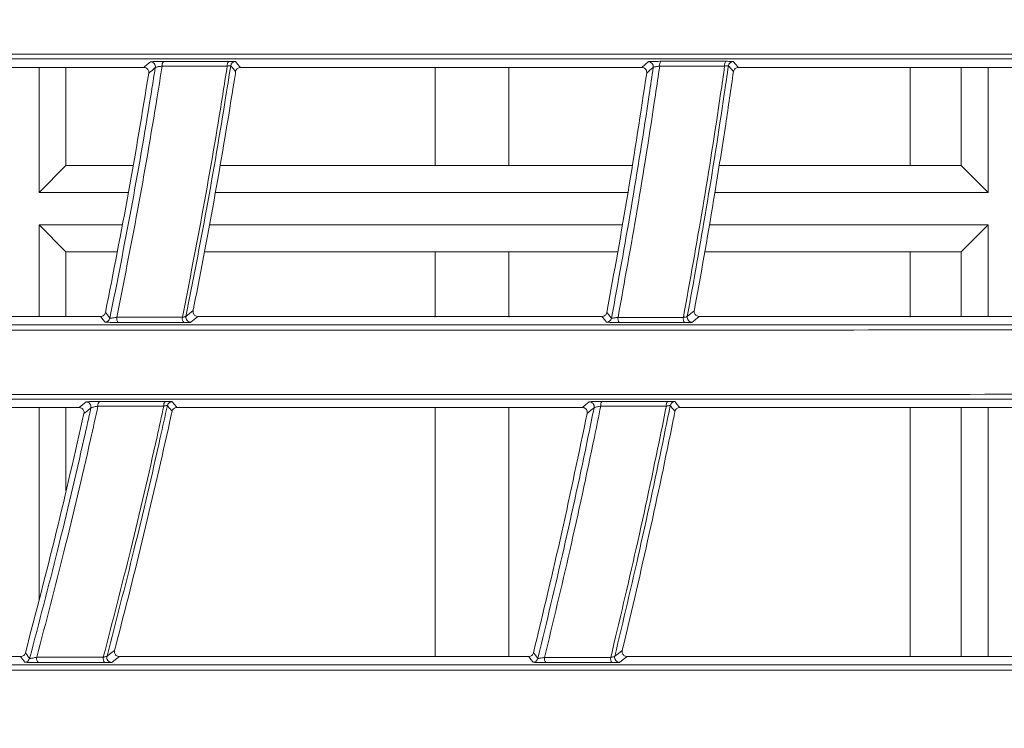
# Model space of a CAD drawing. Header units: millimetres. Extents: x 0 to 1118, y 0 to 864.
# Tile 385 of 512: x 579.88 to 589.88, y 404.6 to 411.8. Entities that reach past the tile are written whole.
import ezdxf

# ---------------------------------------------------------------- set-up
doc = ezdxf.new("R2010")
doc.units = ezdxf.units.MM
doc.styles.add('SLDTEXTSTYLE0', font='TXT', dxfattribs={"width": 0.605})
doc.dimstyles.new('SLDDIMSTYLE0', dxfattribs={"dimtxt": 3.175, "dimasz": 3.302, "dimexe": 0, "dimexo": 0.0625, "dimgap": 0.79375, "dimtad": 0, "dimdec": 1, "dimlfac": 4, "dimrnd": 1e-09, "dimzin": 12, "dimdsep": 46, "dimtxsty": 'SLDTEXTSTYLE0', "dimsah": 1, "dimcen": 0.09, "dimadec": 0, "dimazin": 3, "dimtfac": 1, "dimtofl": 0, "dimtmove": 0, "dimatfit": 3, "dimfxl": 1, "dimfrac": 2, "dimtolj": 1, "dimtzin": 12, "dimarcsym": 0})

# ---------------------------------------------------------------- blocks, each defined once
blk = doc.blocks.new('_D')
at = {"color": 7, "linetype": 'Continuous', "lineweight": 0}
for p, q in [((523.725, 418.739), (523.725, 362.273)), ((602.598, 372.505), (602.598, 362.273)), ((523.725, 363.873), (554.251, 363.873)), ((602.598, 363.873), (565.165, 363.873))]:
    blk.add_line(p, q, dxfattribs=at)
for points in [[(523.725, 363.873), (527.027, 363.365), (527.027, 364.381)], [(602.598, 363.873), (599.296, 364.381), (599.296, 363.365)]]:
    blk.add_solid(points, dxfattribs=at)
at = {"color": 7, "linetype": 'Continuous', "lineweight": 0, "insert": (554.251, 365.529), "char_height": 3.175, "attachment_point": 1, "style": 'SLDTEXTSTYLE0'}
blk.add_mtext('315.5', dxfattribs=at)

msp = doc.modelspace()

# ---------------------------------------------------------------- linework, layer by layer
at = {"color": 7, "linetype": 'Continuous', "lineweight": 15}
for p, q in [((580.0752, 411.311), (580.0752, 410.0416)), ((580.3482, 410.3146), (580.3482, 411.311)), ((582.1214, 411.311), (586.1977, 411.311)), ((584.0982, 411.311), (584.0982, 410.3146)), ((584.8482, 410.3146), (584.8482, 411.311)), ((587.178, 411.311), (591.2464, 411.3111)), ((588.9232, 411.311), (588.9232, 410.3146)), ((589.442, 411.311), (589.442, 410.3146)), ((589.715, 410.0416), (589.715, 411.311)), ((580.3482, 410.3146), (580.0752, 410.0416)), ((581.03, 410.3146), (580.3482, 410.3146)), ((586.1002, 410.3146), (581.9125, 410.3146)), ((589.442, 410.3146), (586.9828, 410.3146)), ((589.442, 410.3146), (589.715, 410.0416)), ((580.0752, 410.0416), (580.9835, 410.0416)), ((581.8666, 410.0416), (586.0575, 410.0416)), ((586.9396, 410.0416), (589.715, 410.0416)), ((580.9203, 409.7125), (580.0752, 409.7125)), ((580.0752, 409.7125), (580.0752, 408.7816)), ((580.3482, 409.4396), (580.0752, 409.7125)), ((585.9995, 409.7125), (581.8046, 409.7125)), ((589.715, 409.7125), (586.8826, 409.7125)), ((589.442, 409.4396), (589.715, 409.7125)), ((589.715, 408.7817), (589.715, 409.7125)), ((580.3482, 409.4396), (580.8679, 409.4396)), ((580.3482, 408.7816), (580.3482, 409.4396)), ((581.7531, 409.4396), (585.9513, 409.4396)), ((584.0982, 409.4396), (584.0982, 408.7758)), ((584.8482, 408.7758), (584.8482, 409.4396)), ((586.8352, 409.4396), (589.442, 409.4396)), ((588.9232, 409.4396), (588.9232, 408.7758)), ((589.442, 409.4396), (589.442, 408.7817)), ((580.7001, 408.7816), (576.8605, 408.7815)), ((585.7933, 408.7816), (581.689, 408.7816)), ((590.8724, 408.7817), (586.7802, 408.7816)), ((576.8605, 407.8569), (580.4826, 407.8569)), ((580.0752, 407.8569), (580.0752, 405.9075)), ((580.3482, 407.0114), (580.3482, 407.8569)), ((581.4746, 407.857), (585.5936, 407.857)), ((584.0982, 407.857), (584.0982, 405.3308)), ((584.8482, 405.3308), (584.8482, 407.857)), ((586.5833, 407.857), (590.6878, 407.8571)), ((588.9232, 407.857), (588.9232, 405.3308)), ((589.442, 407.8571), (589.442, 405.3277)), ((589.715, 405.3277), (589.715, 407.8571)), ((579.8879, 405.3276), (577.5589, 405.3275)), ((585.0485, 405.3276), (580.8908, 405.3276)), ((590.1846, 405.3277), (586.0472, 405.3276))]:
    msp.add_line(p, q, dxfattribs=at)
at = {"color": 9, "linetype": 'Continuous', "lineweight": 0}
msp.add_line((587.1286, 411.2686), (587.077, 411.3275), dxfattribs=at)
at = {"color": 9, "linetype": 'Continuous', "lineweight": 0, "flags": 128}
for points in [[(581.1405, 411.311), (581.1503, 411.3194), (581.1743, 411.3402), (581.2059, 411.3675)], [(582.0703, 411.37), (582.0951, 411.3414), (582.1126, 411.3212), (582.1214, 411.311)], [(586.1977, 411.311), (586.2316, 411.3406), (586.2634, 411.3684)], [(587.126, 411.3704), (587.1512, 411.3416), (587.169, 411.3213), (587.178, 411.311)], [(581.2558, 411.3097), (581.2227, 411.2811), (581.2003, 411.2616), (581.1896, 411.2524)], [(582.0722, 411.2692), (582.0468, 411.2985), (582.0463, 411.2991), (582.0215, 411.3277)], [(586.3134, 411.3113), (586.2802, 411.2823), (586.247, 411.2532)], [(581.5677, 408.7824), (581.6037, 408.8115), (581.6397, 408.8406)], [(586.6595, 408.7813), (586.6952, 408.8107), (586.7308, 408.8401)], [(580.7457, 408.7251), (580.7237, 408.7523), (580.7071, 408.773), (580.7001, 408.7816)], [(580.7493, 408.8221), (580.7723, 408.7936), (580.7733, 408.7923), (580.7953, 408.7651)], [(581.689, 408.7816), (581.6513, 408.751), (581.6161, 408.7226)], [(585.8405, 408.7242), (585.8177, 408.752), (585.8007, 408.7726), (585.7933, 408.7816)], [(585.8426, 408.8228), (585.8663, 408.7939), (585.8673, 408.7928), (585.8901, 408.765)], [(586.7802, 408.7816), (586.743, 408.751), (586.7184, 408.7307), (586.7082, 408.7223)], [(580.4826, 407.8569), (580.5185, 407.8861), (580.5521, 407.9135)], [(580.6015, 407.8527), (580.5663, 407.8241), (580.5311, 407.7954)], [(581.426, 407.8181), (581.4021, 407.8474), (581.4016, 407.848), (581.3782, 407.8767)], [(581.4265, 407.916), (581.4498, 407.8873), (581.4664, 407.867), (581.4746, 407.857)], [(585.5936, 407.857), (585.6295, 407.8866), (585.6632, 407.9144)], [(585.7126, 407.8545), (585.6775, 407.8255), (585.6423, 407.7965)], [(586.5341, 407.9164), (586.558, 407.8876), (586.5749, 407.8671), (586.5833, 407.857)], [(579.9364, 405.3651), (579.958, 405.3366), (579.9589, 405.3354), (579.9795, 405.3081)], [(580.7655, 405.3313), (580.8038, 405.3604), (580.842, 405.3895)], [(585.0972, 405.3661), (585.1196, 405.3372), (585.1205, 405.336), (585.1421, 405.3083)], [(585.923, 405.33), (585.9607, 405.3594), (585.9984, 405.3887)], [(579.9306, 405.2711), (579.91, 405.2983), (579.8943, 405.319), (579.8879, 405.3276)], [(580.8908, 405.3276), (580.8506, 405.297), (580.8133, 405.2686)], [(585.0931, 405.2703), (585.0715, 405.298), (585.0554, 405.3187), (585.0485, 405.3276)], [(586.0472, 405.3276), (586.0079, 405.2969), (585.9711, 405.2683)]]:
    msp.add_lwpolyline(points, dxfattribs=at)
at = {"color": 9, "linetype": 'Continuous', "lineweight": 0}
for centre, radius, start, end in [((581.2064, 411.3175), 0.05, 351.11053, 90.59977), ((581.3766, 411.3343), 0.052, 133.07592, 190.41992), ((582.0386, 411.3344), 0.0528, 134.00205, 190.37786), ((586.2638, 411.3184), 0.05, 351.83714, 90.45084), ((586.4381, 411.3351), 0.0598, 140.76956, 189.7905), ((587.0994, 411.3352), 0.0612, 141.88348, 189.67024), ((580.7463, 408.7751), 0.05, 269.37034, 348.40312), ((580.9217, 408.7613), 0.0582, 167.81457, 224.77784), ((581.5889, 408.7611), 0.0589, 167.96764, 223.92633), ((581.6168, 408.7726), 0.05, 168.73966, 269.22631), ((586.0205, 408.76), 0.0658, 169.23352, 217.64587), ((586.6863, 408.7598), 0.0673, 169.47519, 216.5802), ((586.7088, 408.7723), 0.05, 169.63431, 269.37191), ((580.5527, 407.8634), 0.05, 347.65974, 90.58722), ((580.7242, 407.8808), 0.0511, 132.88005, 190.08454), ((581.3936, 407.8809), 0.0519, 133.81862, 190.06968), ((585.6636, 407.8644), 0.05, 348.66095, 90.44258), ((585.8388, 407.8815), 0.059, 140.68117, 189.60405), ((586.5065, 407.8816), 0.0605, 141.83363, 189.46111), ((579.9312, 405.3211), 0.05, 269.37111, 344.91327), ((580.1098, 405.3078), 0.0594, 167.53645, 224.23331), ((580.7865, 405.3076), 0.0602, 167.71778, 223.38705), ((580.8139, 405.3186), 0.05, 165.29905, 269.2268), ((585.2759, 405.3064), 0.0672, 169.11699, 217.16891), ((585.9496, 405.3062), 0.0687, 169.36457, 216.12153), ((585.9717, 405.3183), 0.05, 166.48011, 269.366)]:
    msp.add_arc(centre, radius, start, end, dxfattribs=at)
at = {"color": 7, "linetype": 'Continuous', "lineweight": 15}
for centre, start, end in [((582.0709, 411.32), 90.73946, 171.08122), ((587.1266, 411.3204), 90.59391, 171.7656), ((585.8409, 408.7743), 269.51969, 349.32824), ((581.4271, 407.866), 90.73332, 167.67592), ((586.5346, 407.8664), 90.58492, 168.63722), ((585.0935, 405.3203), 269.51778, 346.12958)]:
    msp.add_arc(centre, 0.05, start, end, dxfattribs=at)
for points, knots in [([(576.0265, 411.4435), (577.5313, 411.4437), (580.5461, 411.4441), (585.1922, 411.4446), (589.1344, 411.4451), (592.3268, 411.4455), (594.8441, 411.4458), (597.4806, 411.4461), (599.3162, 411.4464), (600.2354, 411.4465)], [0, 0, 0, 0, 0.1945588, 0.3897953, 0.5843504, 0.6821291, 0.7799032, 0.8897895, 1, 1, 1, 1]), ([(600.2341, 411.3968), (599.3169, 411.3968), (597.4794, 411.3968), (594.8448, 411.3968), (592.3307, 411.3968), (589.1369, 411.3968), (585.1858, 411.3968), (580.5597, 411.3968), (577.4662, 411.3967), (576.0077, 411.3967), (576.0077, 411.3967)], [0, 0, 0, 0, 0.10989755, 0.22015292, 0.31741973, 0.41469083, 0.61025734, 0.80478007, 0.99999934, 1, 1, 1, 1]), ([(577.0541, 411.3109), (577.7367, 411.3109), (579.0887, 411.3109), (580.461, 411.311), (581.1405, 411.311)], [0, 0, 0, 0, 0.5048812, 1, 1, 1, 1]), ([(581.1896, 411.2524), (581.1232, 410.8492), (580.9893, 410.0368), (580.8297, 409.229), (580.7493, 408.8221)], [0, 0, 0, 0, 0.4962428, 1, 1, 1, 1]), ([(581.1896, 411.2524), (581.1899, 411.2579), (581.1906, 411.2689), (581.185, 411.2847), (581.1751, 411.298), (581.161, 411.3075), (581.1486, 411.3108), (581.1417, 411.3109), (581.1405, 411.311)], [0, 0, 0, 0, 0.18357387, 0.36695663, 0.55525548, 0.75231054, 0.9567019, 1, 1, 1, 1]), ([(582.0722, 411.2692), (582.0679, 411.242), (582.0031, 410.8293), (581.8689, 410.0325), (581.7216, 409.2515), (581.6425, 408.8548), (581.6397, 408.8406)], [0, 0, 0, 0, 0.0335622, 0.5080259, 0.9824745, 1, 1, 1, 1]), ([(582.1214, 411.311), (582.1156, 411.3104), (582.1039, 411.3092), (582.0885, 411.2999), (582.0767, 411.2863), (582.0737, 411.2749), (582.0722, 411.2692)], [0, 0, 0, 0, 0.2563702, 0.5132139, 0.757411, 1, 1, 1, 1]), ([(586.247, 411.2532), (586.1859, 410.85), (586.063, 410.0379), (585.9164, 409.2297), (585.8426, 408.8228)], [0, 0, 0, 0, 0.4965525, 1, 1, 1, 1]), ([(586.247, 411.2532), (586.2472, 411.2588), (586.2478, 411.2699), (586.2418, 411.2858), (586.2313, 411.299), (586.2169, 411.3081), (586.2049, 411.3109), (586.1985, 411.311), (586.1977, 411.311)], [0, 0, 0, 0, 0.1895984, 0.3790532, 0.5718793, 0.7701296, 0.9725671, 1, 1, 1, 1]), ([(587.1286, 411.2686), (587.1026, 411.091), (587.0422, 410.6791), (586.9154, 409.8814), (586.806, 409.2498), (586.7331, 408.8524), (586.7308, 408.8401)], [0, 0, 0, 0, 0.2187301, 0.5074744, 0.9847005, 1, 1, 1, 1]), ([(587.178, 411.311), (587.1722, 411.3104), (587.1607, 411.3093), (587.1454, 411.3003), (587.1342, 411.2871), (587.1298, 411.2756), (587.1288, 411.2694), (587.1286, 411.2686)], [0, 0, 0, 0, 0.247788, 0.4958008, 0.7360054, 0.9660658, 1, 1, 1, 1]), ([(581.6397, 408.8406), (581.6391, 408.8353), (581.638, 408.8248), (581.6429, 408.8094), (581.652, 408.7961), (581.6654, 408.7863), (581.6785, 408.782), (581.6866, 408.7817), (581.689, 408.7816)], [0, 0, 0, 0, 0.1749213, 0.3497394, 0.527878, 0.7162735, 0.9170172, 1, 1, 1, 1]), ([(586.7308, 408.8401), (586.7304, 408.8347), (586.7294, 408.8239), (586.7347, 408.8082), (586.7445, 408.795), (586.7583, 408.7856), (586.771, 408.7819), (586.7784, 408.7817), (586.7802, 408.7816)], [0, 0, 0, 0, 0.1820419, 0.3640132, 0.5482103, 0.7393278, 0.9386376, 1, 1, 1, 1]), ([(580.7001, 408.7816), (580.7059, 408.7822), (580.7174, 408.7833), (580.7327, 408.7925), (580.7443, 408.8058), (580.7477, 408.8168), (580.7493, 408.8221)], [0, 0, 0, 0, 0.257786, 0.5157496, 0.7662116, 1, 1, 1, 1]), ([(585.7933, 408.7816), (585.799, 408.7822), (585.8104, 408.7833), (585.8255, 408.7923), (585.8375, 408.8057), (585.8408, 408.8171), (585.8426, 408.8228)], [0, 0, 0, 0, 0.2500972, 0.5003135, 0.7464865, 1, 1, 1, 1]), ([(576.8593, 408.6964), (576.8594, 408.6964), (578.3127, 408.6964), (581.4462, 408.6964), (585.3111, 408.6963), (588.4717, 408.6963), (590.8584, 408.6963), (593.2679, 408.6962), (595.6376, 408.6962), (597.9608, 408.6962), (599.4758, 408.6962), (600.2341, 408.6962)], [0, 0, 0, 0, 0.0000007, 0.202343, 0.405391, 0.5065932, 0.6077929, 0.7095434, 0.8112881, 0.9055405, 1, 1, 1, 1]), ([(600.2349, 408.6461), (599.4791, 408.6459), (597.9657, 408.6456), (595.6492, 408.6452), (593.2887, 408.6448), (590.8857, 408.6444), (588.4952, 408.6441), (585.3378, 408.6437), (581.4365, 408.6432), (578.3989, 408.6427), (576.8773, 408.6425)], [0, 0, 0, 0, 0.0942162, 0.1886584, 0.289828, 0.3910036, 0.4927759, 0.5945507, 0.796908, 1, 1, 1, 1]), ([(600.2341, 407.9428), (599.4795, 407.9428), (597.9684, 407.9428), (595.6531, 407.9428), (593.2919, 407.9428), (590.8858, 407.9428), (588.4932, 407.9428), (585.3273, 407.9428), (581.456, 407.9428), (578.3178, 407.9428), (576.8593, 407.9428), (576.8593, 407.9428)], [0, 0, 0, 0, 0.0940406, 0.1883078, 0.2895286, 0.390755, 0.4925823, 0.5944127, 0.7968391, 0.9999993, 1, 1, 1, 1]), ([(576.8772, 407.9886), (578.3946, 407.9889), (581.4348, 407.9894), (585.334, 407.99), (588.4897, 407.9905), (590.8767, 407.9909), (593.2852, 407.9913), (595.6519, 407.9917), (597.9696, 407.9922), (599.4792, 407.9925), (600.2348, 407.9926)], [0, 0, 0, 0, 0.2024716, 0.40564711, 0.50689832, 0.60814702, 0.70994987, 0.81174676, 0.90576955, 1, 1, 1, 1]), ([(580.5311, 407.7954), (580.5317, 407.8009), (580.5331, 407.8118), (580.5284, 407.8279), (580.5193, 407.8418), (580.5058, 407.8521), (580.4927, 407.8565), (580.4848, 407.8569), (580.4826, 407.8569)], [0, 0, 0, 0, 0.1772737, 0.354381, 0.5363502, 0.726929, 0.9246107, 1, 1, 1, 1]), ([(581.4746, 407.857), (581.4688, 407.8564), (581.4572, 407.8552), (581.4419, 407.846), (581.4307, 407.8332), (581.4275, 407.8229), (581.426, 407.8181)], [0, 0, 0, 0, 0.2657102, 0.5318867, 0.7845248, 1, 1, 1, 1]), ([(585.6423, 407.7965), (585.6429, 407.802), (585.6441, 407.8131), (585.639, 407.8293), (585.6293, 407.8431), (585.6153, 407.853), (585.6026, 407.8567), (585.5953, 407.8569), (585.5936, 407.857)], [0, 0, 0, 0, 0.1836595, 0.3671842, 0.5540577, 0.7462732, 0.9424905, 1, 1, 1, 1]), ([(586.5833, 407.857), (586.5775, 407.8564), (586.566, 407.8553), (586.5509, 407.8464), (586.5393, 407.8333), (586.536, 407.8225), (586.5344, 407.8172)], [0, 0, 0, 0, 0.2564683, 0.513351, 0.7618093, 1, 1, 1, 1]), ([(580.5311, 407.7954), (580.4394, 407.3928), (580.2543, 406.5795), (580.0431, 405.7725), (579.9364, 405.3651)], [0, 0, 0, 0, 0.4950315, 1, 1, 1, 1]), ([(581.426, 407.8181), (581.4188, 407.7854), (581.328, 407.37), (581.1443, 406.5739), (580.9495, 405.7987), (580.846, 405.4047), (580.842, 405.3895)], [0, 0, 0, 0, 0.0402258, 0.510696, 0.9811488, 1, 1, 1, 1]), ([(585.6423, 407.7965), (585.5583, 407.3938), (585.3886, 406.5809), (585.1949, 405.7735), (585.0972, 405.3661)], [0, 0, 0, 0, 0.4954387, 1, 1, 1, 1]), ([(586.5344, 407.8172), (586.5286, 407.7885), (586.4454, 407.374), (586.2763, 406.5755), (586.0965, 405.7962), (586.0014, 405.4012), (585.9984, 405.3887)], [0, 0, 0, 0, 0.0353792, 0.5099551, 0.9845184, 1, 1, 1, 1]), ([(579.8879, 405.3276), (579.8936, 405.3281), (579.9051, 405.3293), (579.9204, 405.3384), (579.9314, 405.3509), (579.9349, 405.3608), (579.9364, 405.3651)], [0, 0, 0, 0, 0.2684143, 0.5371469, 0.7971788, 1, 1, 1, 1]), ([(580.842, 405.3895), (580.8412, 405.3843), (580.8394, 405.3738), (580.8433, 405.3581), (580.8517, 405.3444), (580.8644, 405.3338), (580.8782, 405.3283), (580.8873, 405.3278), (580.8908, 405.3276)], [0, 0, 0, 0, 0.1687053, 0.3372866, 0.5090918, 0.6908022, 0.884607, 1, 1, 1, 1]), ([(585.0485, 405.3276), (585.0542, 405.3282), (585.0656, 405.3293), (585.0807, 405.3383), (585.092, 405.3509), (585.0956, 405.3612), (585.0972, 405.3661)], [0, 0, 0, 0, 0.2597925, 0.5197414, 0.7750033, 1, 1, 1, 1]), ([(585.9984, 405.3887), (585.9976, 405.3834), (585.9961, 405.3726), (586.0005, 405.3567), (586.0095, 405.3431), (586.0228, 405.3328), (586.0361, 405.3282), (586.0445, 405.3278), (586.0472, 405.3276)], [0, 0, 0, 0, 0.1762033, 0.3523542, 0.5306172, 0.7156069, 0.9086291, 1, 1, 1, 1]), ([(577.5578, 405.2425), (577.5578, 405.2425), (578.6503, 405.2425), (581.0294, 405.2424), (584.4963, 405.2424), (588.0381, 405.2424), (591.1172, 405.2423), (593.7383, 405.2423), (595.8872, 405.2423), (598.0497, 405.2422), (599.4983, 405.2422), (600.2226, 405.2422)], [0, 0, 0, 0, 0.0000007, 0.1575121, 0.3153245, 0.4713082, 0.6276878, 0.7204532, 0.813214, 0.9066116, 1, 1, 1, 1]), ([(600.2226, 405.1923), (600.2226, 405.1923), (599.2617, 405.1923), (597.3384, 405.1914), (594.466, 405.1909), (591.3655, 405.1902), (588.0483, 405.1896), (584.5187, 405.1889), (581.0196, 405.1883), (578.723, 405.1879), (577.5747, 405.1877)], [0, 0, 0, 0, 0.0000006, 0.1240072, 0.2481511, 0.3722274, 0.5284147, 0.684617, 0.8423059, 1, 1, 1, 1])]:
    msp.add_open_spline(points, degree=3, knots=knots, dxfattribs=at)
at = {"color": 9, "linetype": 'Continuous', "lineweight": 0}
for points, knots in [([(581.3411, 411.3723), (581.3351, 411.3723), (581.3179, 411.3723), (581.288, 411.3719), (581.2554, 411.3711), (581.229, 411.37), (581.2106, 411.3687), (581.2074, 411.3679), (581.2059, 411.3675)], [0, 0, 0, 0, 0.09984418, 0.28340281, 0.46529354, 0.64468593, 0.82231529, 1, 1, 1, 1]), ([(581.3411, 411.3723), (581.448, 411.3723), (581.668, 411.3724), (581.8885, 411.3724), (582.0019, 411.3724)], [0, 0, 0, 0, 0.4855886, 1, 1, 1, 1]), ([(582.0703, 411.37), (582.0697, 411.3702), (582.0681, 411.3708), (582.0561, 411.3717), (582.0331, 411.3723), (582.0123, 411.3724), (582.0019, 411.3724)], [0, 0, 0, 0, 0.163239, 0.4402905, 0.7201964, 1, 1, 1, 1]), ([(586.3918, 411.3729), (586.388, 411.3729), (586.373, 411.3729), (586.3455, 411.3726), (586.313, 411.3719), (586.2866, 411.3708), (586.2681, 411.3696), (586.265, 411.3688), (586.2634, 411.3684)], [0, 0, 0, 0, 0.0653179, 0.2552294, 0.4438388, 0.6302345, 0.8150933, 1, 1, 1, 1]), ([(586.3918, 411.3729), (586.4994, 411.3729), (586.7191, 411.3729), (586.9391, 411.373), (587.0513, 411.373)], [0, 0, 0, 0, 0.4900473, 1, 1, 1, 1]), ([(587.126, 411.3704), (587.1251, 411.3707), (587.1229, 411.3714), (587.1079, 411.3722), (587.0834, 411.3729), (587.062, 411.3729), (587.0513, 411.373)], [0, 0, 0, 0, 0.2067334, 0.469623, 0.7348767, 1, 1, 1, 1]), ([(580.7953, 408.7651), (580.8683, 409.1335), (581.0171, 409.8844), (581.1638, 410.734), (581.2406, 411.2144), (581.2558, 411.3097)], [0, 0, 0, 0, 0.4356305, 0.888013, 1, 1, 1, 1]), ([(581.3255, 411.3249), (581.3089, 411.221), (581.2308, 410.7314), (581.0837, 409.8797), (580.9364, 409.1351), (580.8649, 408.7735)], [0, 0, 0, 0, 0.12180729, 0.57355253, 1, 1, 1, 1]), ([(581.3255, 411.3249), (581.3224, 411.3244), (581.3136, 411.3231), (581.2983, 411.3204), (581.2816, 411.3171), (581.268, 411.314), (581.2584, 411.3113), (581.2567, 411.3103), (581.2558, 411.3097)], [0, 0, 0, 0, 0.1003864, 0.2860814, 0.4701737, 0.6502713, 0.8262319, 1, 1, 1, 1]), ([(581.9867, 411.3249), (581.8732, 411.3249), (581.6526, 411.3249), (581.4324, 411.3249), (581.3255, 411.3249)], [0, 0, 0, 0, 0.51441136, 1, 1, 1, 1]), ([(581.5313, 408.7734), (581.6032, 409.1411), (581.75, 409.8922), (581.8952, 410.7441), (581.9713, 411.2274), (581.9867, 411.3249)], [0, 0, 0, 0, 0.4336683, 0.8857501, 1, 1, 1, 1]), ([(582.0215, 411.3277), (582.0057, 411.2275), (581.9291, 410.7412), (581.7842, 409.8915), (581.6385, 409.1451), (581.5677, 408.7824)], [0, 0, 0, 0, 0.11774579, 0.57120027, 1, 1, 1, 1]), ([(582.0215, 411.3277), (582.0212, 411.3279), (582.0204, 411.3284), (582.0143, 411.3283), (582.0025, 411.3272), (581.992, 411.3257), (581.9867, 411.3249)], [0, 0, 0, 0, 0.1615765, 0.4361725, 0.71622, 1, 1, 1, 1]), ([(585.8901, 408.765), (585.9575, 409.1358), (586.095, 409.8916), (586.2297, 410.7415), (586.3, 411.22), (586.3134, 411.3113)], [0, 0, 0, 0, 0.4379454, 0.8927989, 1, 1, 1, 1]), ([(586.3792, 411.3249), (586.3647, 411.226), (586.2934, 410.7394), (586.1583, 409.8874), (586.022, 409.1371), (585.9558, 408.7723)], [0, 0, 0, 0, 0.1159587, 0.5701624, 1, 1, 1, 1]), ([(586.3792, 411.3249), (586.3773, 411.3246), (586.3696, 411.3236), (586.3556, 411.3213), (586.339, 411.3183), (586.3254, 411.3154), (586.3159, 411.3128), (586.3142, 411.3118), (586.3134, 411.3113)], [0, 0, 0, 0, 0.0655816, 0.2572399, 0.4477243, 0.6349154, 0.8184682, 1, 1, 1, 1]), ([(587.0391, 411.3249), (586.9268, 411.3249), (586.7067, 411.3249), (586.4869, 411.3249), (586.3792, 411.3249)], [0, 0, 0, 0, 0.5099501, 1, 1, 1, 1]), ([(586.6201, 408.7721), (586.6866, 409.1425), (586.8225, 409.8987), (586.9559, 410.7507), (587.0256, 411.2317), (587.0391, 411.3249)], [0, 0, 0, 0, 0.43638567, 0.89081901, 1, 1, 1, 1]), ([(587.077, 411.3275), (587.0632, 411.2317), (586.9931, 410.7478), (586.8599, 409.898), (586.7251, 409.1467), (586.6595, 408.7813)], [0, 0, 0, 0, 0.1125865, 0.5684635, 1, 1, 1, 1]), ([(587.077, 411.3275), (587.0766, 411.3278), (587.0755, 411.3283), (587.0679, 411.3281), (587.0553, 411.327), (587.0445, 411.3256), (587.0391, 411.3249)], [0, 0, 0, 0, 0.2048759, 0.4659432, 0.7314982, 1, 1, 1, 1]), ([(580.8649, 408.7735), (580.859, 408.7725), (580.8472, 408.7703), (580.8291, 408.7676), (580.8133, 408.7655), (580.8016, 408.7645), (580.7961, 408.7645), (580.7955, 408.7649), (580.7953, 408.7651)], [0, 0, 0, 0, 0.1895439, 0.3780337, 0.5627849, 0.7415201, 0.9148844, 1, 1, 1, 1]), ([(580.8649, 408.7735), (580.9657, 408.7735), (581.1876, 408.7735), (581.4099, 408.7734), (581.5313, 408.7734)], [0, 0, 0, 0, 0.4542123, 1, 1, 1, 1]), ([(581.5677, 408.7824), (581.5668, 408.7819), (581.5651, 408.7808), (581.5553, 408.7783), (581.5435, 408.7757), (581.5347, 408.774), (581.5313, 408.7734)], [0, 0, 0, 0, 0.2692962, 0.5427128, 0.823816, 1, 1, 1, 1]), ([(585.9558, 408.7723), (585.9498, 408.7713), (585.938, 408.7693), (585.9204, 408.7668), (585.9054, 408.7651), (585.8947, 408.7643), (585.8906, 408.7645), (585.8902, 408.7649), (585.8901, 408.765)], [0, 0, 0, 0, 0.1953584, 0.3894264, 0.5796891, 0.7644995, 0.9449428, 1, 1, 1, 1]), ([(585.9558, 408.7723), (586.0592, 408.7723), (586.2804, 408.7722), (586.502, 408.7722), (586.6201, 408.7721)], [0, 0, 0, 0, 0.4674219, 1, 1, 1, 1]), ([(586.6595, 408.7813), (586.6587, 408.7808), (586.657, 408.7798), (586.6473, 408.7774), (586.6346, 408.7747), (586.6246, 408.7729), (586.6201, 408.7721)], [0, 0, 0, 0, 0.255753, 0.514943, 0.7804188, 1, 1, 1, 1]), ([(580.7457, 408.7251), (580.7462, 408.7249), (580.7475, 408.7243), (580.7581, 408.7232), (580.7806, 408.722), (580.8112, 408.7211), (580.8463, 408.7204), (580.869, 408.7203), (580.8804, 408.7203)], [0, 0, 0, 0, 0.0874084, 0.2651827, 0.4462502, 0.6301923, 0.8151074, 1, 1, 1, 1]), ([(581.5465, 408.7202), (581.4252, 408.7202), (581.2029, 408.7202), (580.9812, 408.7203), (580.8804, 408.7203)], [0, 0, 0, 0, 0.5457874, 1, 1, 1, 1]), ([(581.5465, 408.7202), (581.553, 408.7202), (581.57, 408.7203), (581.5928, 408.7207), (581.6113, 408.7215), (581.6145, 408.7222), (581.6161, 408.7226)], [0, 0, 0, 0, 0.17265205, 0.45049765, 0.72522066, 1, 1, 1, 1]), ([(585.8405, 408.7242), (585.8407, 408.7241), (585.8416, 408.7236), (585.8497, 408.7226), (585.8704, 408.7215), (585.8995, 408.7205), (585.9339, 408.7199), (585.9568, 408.7198), (585.9683, 408.7198)], [0, 0, 0, 0, 0.0562741, 0.2406545, 0.427869, 0.6178404, 0.8089375, 1, 1, 1, 1]), ([(586.6322, 408.7197), (586.5142, 408.7197), (586.2927, 408.7197), (586.0717, 408.7198), (585.9683, 408.7198)], [0, 0, 0, 0, 0.5325777, 1, 1, 1, 1]), ([(586.6322, 408.7197), (586.641, 408.7197), (586.6604, 408.7198), (586.685, 408.7203), (586.7035, 408.7211), (586.7066, 408.7219), (586.7082, 408.7223)], [0, 0, 0, 0, 0.2158786, 0.4789297, 0.7394234, 1, 1, 1, 1]), ([(579.9795, 405.3081), (580.0754, 405.6735), (580.2705, 406.4174), (580.4712, 407.2673), (580.5789, 407.751), (580.6015, 407.8527)], [0, 0, 0, 0, 0.4325683, 0.88066537, 1, 1, 1, 1]), ([(580.6739, 407.8719), (580.6488, 407.7589), (580.5387, 407.2635), (580.3374, 406.4114), (580.145, 405.6765), (580.0518, 405.3206)], [0, 0, 0, 0, 0.1322422, 0.5797374, 1, 1, 1, 1]), ([(580.6894, 407.9183), (580.6831, 407.9183), (580.6653, 407.9182), (580.6347, 407.9178), (580.6018, 407.917), (580.5754, 407.9159), (580.5569, 407.9147), (580.5537, 407.9139), (580.5521, 407.9135)], [0, 0, 0, 0, 0.1040057, 0.2898509, 0.4723185, 0.6501225, 0.8250127, 1, 1, 1, 1]), ([(580.6739, 407.8719), (580.6705, 407.8712), (580.6612, 407.8693), (580.6452, 407.8657), (580.628, 407.8615), (580.6141, 407.8576), (580.6042, 407.8545), (580.6024, 407.8533), (580.6015, 407.8527)], [0, 0, 0, 0, 0.1054085, 0.2953927, 0.4815588, 0.6602131, 0.8318977, 1, 1, 1, 1]), ([(581.3426, 407.8719), (581.2285, 407.8719), (581.0054, 407.8719), (580.7827, 407.8719), (580.6739, 407.8719)], [0, 0, 0, 0, 0.511125, 1, 1, 1, 1]), ([(580.6894, 407.9183), (580.7982, 407.9183), (581.0207, 407.9183), (581.2437, 407.9184), (581.3577, 407.9184)], [0, 0, 0, 0, 0.4888786, 1, 1, 1, 1]), ([(580.7277, 405.3204), (580.822, 405.6848), (581.0144, 406.4289), (581.2129, 407.2811), (581.3198, 407.768), (581.3426, 407.8719)], [0, 0, 0, 0, 0.43019461, 0.87845953, 1, 1, 1, 1]), ([(581.3782, 407.8767), (581.3546, 407.7687), (581.2468, 407.2775), (581.0488, 406.4275), (580.8581, 405.6894), (580.7655, 405.3313)], [0, 0, 0, 0, 0.1265814, 0.5762133, 1, 1, 1, 1]), ([(581.3782, 407.8767), (581.378, 407.8768), (581.3772, 407.8772), (581.371, 407.8768), (581.3588, 407.875), (581.348, 407.8729), (581.3426, 407.8719)], [0, 0, 0, 0, 0.1558545, 0.4279815, 0.7106752, 1, 1, 1, 1]), ([(581.4265, 407.916), (581.4259, 407.9162), (581.4244, 407.9168), (581.4124, 407.9176), (581.3893, 407.9183), (581.3682, 407.9183), (581.3577, 407.9184)], [0, 0, 0, 0, 0.1591361, 0.4359544, 0.7180866, 1, 1, 1, 1]), ([(585.1421, 405.3083), (585.2307, 405.6774), (585.4113, 406.4289), (585.5952, 407.2792), (585.6932, 407.7595), (585.7126, 407.8545)], [0, 0, 0, 0, 0.436375, 0.8885241, 1, 1, 1, 1]), ([(585.7806, 407.8717), (585.7592, 407.7666), (585.6592, 407.2758), (585.4749, 406.4235), (585.2965, 405.6799), (585.2099, 405.3191)], [0, 0, 0, 0, 0.12295901, 0.57448297, 1, 1, 1, 1]), ([(585.7932, 407.9189), (585.7891, 407.9189), (585.7737, 407.9189), (585.7457, 407.9186), (585.7128, 407.9178), (585.6864, 407.9168), (585.6679, 407.9156), (585.6648, 407.9148), (585.6632, 407.9144)], [0, 0, 0, 0, 0.0683569, 0.2603741, 0.4496077, 0.6348114, 0.8173562, 1, 1, 1, 1]), ([(585.7806, 407.8717), (585.7785, 407.8713), (585.7704, 407.8698), (585.7559, 407.8668), (585.7389, 407.8629), (585.7251, 407.8593), (585.7153, 407.8562), (585.7135, 407.8551), (585.7126, 407.8545)], [0, 0, 0, 0, 0.069119, 0.2646499, 0.4572697, 0.6434513, 0.8233513, 1, 1, 1, 1]), ([(586.4468, 407.8717), (586.3342, 407.8717), (586.1119, 407.8717), (585.8901, 407.8717), (585.7806, 407.8717)], [0, 0, 0, 0, 0.5066452, 1, 1, 1, 1]), ([(585.7932, 407.9189), (585.9025, 407.9189), (586.1243, 407.9189), (586.3464, 407.919), (586.4589, 407.919)], [0, 0, 0, 0, 0.4933544, 1, 1, 1, 1]), ([(585.8821, 405.3189), (585.9695, 405.6872), (586.1478, 406.4387), (586.3298, 407.2911), (586.4272, 407.7744), (586.4468, 407.8717)], [0, 0, 0, 0, 0.4342838, 0.8861665, 1, 1, 1, 1]), ([(586.4856, 407.8762), (586.4652, 407.775), (586.367, 407.2875), (586.1854, 406.4373), (586.0088, 405.692), (585.923, 405.33)], [0, 0, 0, 0, 0.1187814, 0.5721071, 1, 1, 1, 1]), ([(586.4856, 407.8762), (586.4851, 407.8764), (586.4841, 407.8769), (586.4763, 407.8764), (586.4634, 407.8746), (586.4524, 407.8726), (586.4468, 407.8717)], [0, 0, 0, 0, 0.1990508, 0.458424, 0.726525, 1, 1, 1, 1]), ([(586.5341, 407.9164), (586.5332, 407.9167), (586.5311, 407.9174), (586.5161, 407.9182), (586.4913, 407.9189), (586.4697, 407.9189), (586.4589, 407.919)], [0, 0, 0, 0, 0.2028775, 0.4657531, 0.7329406, 1, 1, 1, 1]), ([(586.5344, 407.8172), (586.5263, 407.8271), (586.518, 407.8371), (586.5016, 407.8568), (586.4935, 407.8666), (586.4856, 407.8762)], [0, 0, 0, 0, 0.4999999, 0.5116234, 1, 1, 1, 1]), ([(579.9306, 405.2711), (579.931, 405.2709), (579.9322, 405.2704), (579.9423, 405.2693), (579.965, 405.2681), (579.9961, 405.2671), (580.0321, 405.2664), (580.0555, 405.2663), (580.0672, 405.2663)], [0, 0, 0, 0, 0.07842, 0.2546469, 0.4366515, 0.6235317, 0.8117794, 1, 1, 1, 1]), ([(580.0518, 405.3206), (580.0456, 405.3192), (580.0331, 405.3163), (580.0142, 405.3125), (579.9977, 405.3096), (579.9856, 405.3079), (579.9802, 405.3076), (579.9797, 405.308), (579.9795, 405.3081)], [0, 0, 0, 0, 0.19554861, 0.38967242, 0.57810678, 0.75634081, 0.92520108, 1, 1, 1, 1]), ([(580.0518, 405.3206), (580.1525, 405.3205), (580.3775, 405.3205), (580.6031, 405.3204), (580.7277, 405.3204)], [0, 0, 0, 0, 0.44727092, 1, 1, 1, 1]), ([(580.7428, 405.2662), (580.6182, 405.2662), (580.3928, 405.2663), (580.1679, 405.2663), (580.0672, 405.2663)], [0, 0, 0, 0, 0.5527281, 1, 1, 1, 1]), ([(580.7655, 405.3313), (580.7646, 405.3308), (580.7628, 405.3296), (580.7527, 405.3266), (580.7405, 405.3234), (580.7314, 405.3212), (580.7277, 405.3204)], [0, 0, 0, 0, 0.2627743, 0.531883, 0.8134614, 1, 1, 1, 1]), ([(580.7428, 405.2662), (580.7496, 405.2662), (580.7669, 405.2663), (580.7899, 405.2667), (580.8084, 405.2675), (580.8117, 405.2682), (580.8133, 405.2686)], [0, 0, 0, 0, 0.1802865, 0.4568727, 0.7283734, 1, 1, 1, 1]), ([(585.0931, 405.2703), (585.0932, 405.2702), (585.094, 405.2697), (585.1017, 405.2687), (585.1224, 405.2675), (585.152, 405.2666), (585.1871, 405.2659), (585.2106, 405.2658), (585.2223, 405.2658)], [0, 0, 0, 0, 0.0489176, 0.2316764, 0.4194381, 0.6118442, 0.8059415, 1, 1, 1, 1]), ([(585.2099, 405.3191), (585.2037, 405.3178), (585.1914, 405.3152), (585.173, 405.3117), (585.1574, 405.3092), (585.1465, 405.3079), (585.1425, 405.3079), (585.1421, 405.3082), (585.1421, 405.3083)], [0, 0, 0, 0, 0.200872, 0.39996, 0.5931075, 0.7769598, 0.9530052, 1, 1, 1, 1]), ([(585.2099, 405.3191), (585.3136, 405.3191), (585.5374, 405.319), (585.7617, 405.3189), (585.8821, 405.3189)], [0, 0, 0, 0, 0.46312946, 1, 1, 1, 1]), ([(585.8942, 405.2657), (585.7738, 405.2657), (585.5497, 405.2658), (585.326, 405.2658), (585.2223, 405.2658)], [0, 0, 0, 0, 0.5368677, 1, 1, 1, 1]), ([(585.923, 405.33), (585.9221, 405.3295), (585.9203, 405.3284), (585.9104, 405.3255), (585.8973, 405.3223), (585.8869, 405.32), (585.8821, 405.3189)], [0, 0, 0, 0, 0.2499903, 0.5052361, 0.7706688, 1, 1, 1, 1]), ([(585.8942, 405.2657), (585.9033, 405.2658), (585.9231, 405.2658), (585.9478, 405.2663), (585.9663, 405.2672), (585.9695, 405.2679), (585.9711, 405.2683)], [0, 0, 0, 0, 0.22279, 0.484617, 0.7422305, 1, 1, 1, 1])]:
    msp.add_open_spline(points, degree=3, knots=knots, dxfattribs=at)

# ---------------------------------------------------------------- dimensions: what is measured, and where the dimension line sits
at = {"color": 7, "linetype": 'Continuous', "lineweight": 0}
dim = msp.add_linear_dim(base=(523.7253, 363.8728), p1=(602.5982, 374.1052), p2=(523.7253, 420.3386), dimstyle='SLDDIMSTYLE0', dxfattribs=at)
dim.commit()
dim.dimension.update_dxf_attribs({"geometry": '_D', "text_midpoint": (559.708, 363.8728), "dimtype": 160})

doc.saveas('drawing.dxf')
